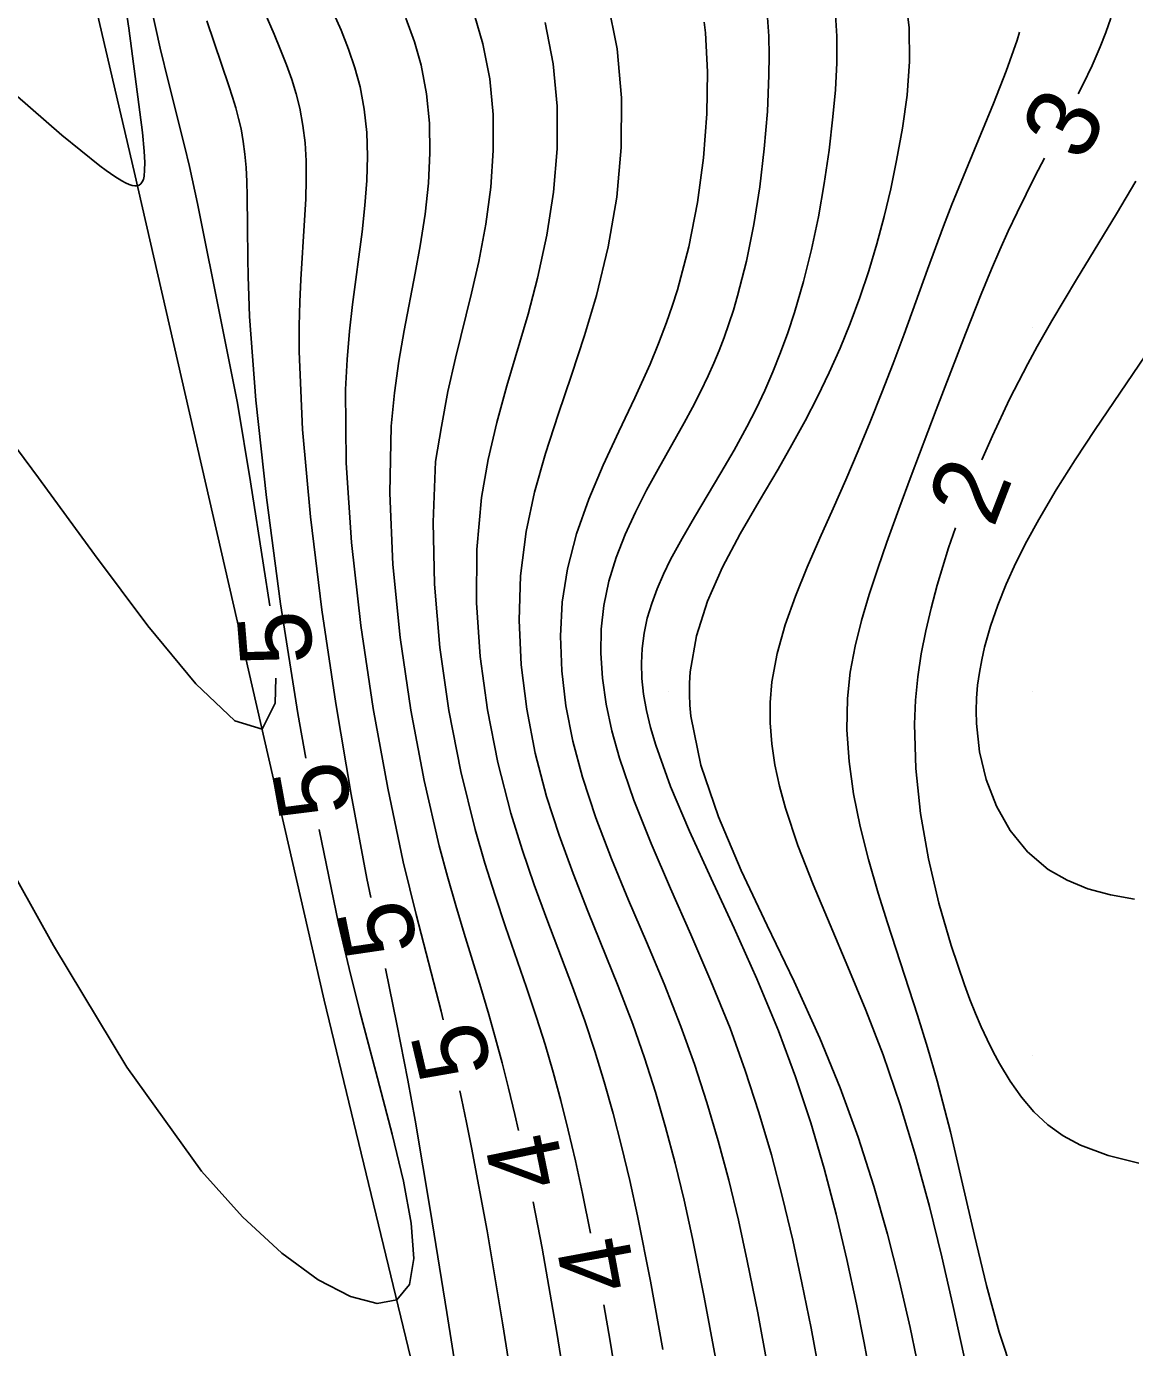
# Model space of a CAD drawing. Extents: x 2602990 to 2605851, y 618069 to 619180.
# Drawn here: x 2603422.33 to 2603452.82, y 618651.96 to 618688.28 of the extents above; entities that cross this region are included whole.
import ezdxf

# ---------------------------------------------------------------- set-up
doc = ezdxf.new("R2010")
doc.units = 0
for name, color, linetype in [('DTM Contours Major', 7, 'Continuous'), ('DTM Contours Minor', 7, 'Continuous'), ('DTM Contours Minor Text', 7, 'Continuous'), ('Exist DTM Crownline', 7, 'Continuous'), ('Exist DTM QL2 LIDAR Elevation Point', 7, 'Continuous'), ('Exist Roads EOP', 7, 'Continuous'), ('PH Exist DTM Breakline', 7, 'Continuous')]:
    doc.layers.add(name, color=color, linetype=linetype)

msp = doc.modelspace()

# ---------------------------------------------------------------- linework, layer by layer
at = {"layer": 'DTM Contours Major'}
msp.add_lwpolyline([(2603436.598, 618688.387), (2603436.825, 618687.25), (2603436.932, 618686.089), (2603436.931, 618684.912), (2603436.833, 618683.726), (2603436.65, 618682.54), (2603436.394, 618681.361), (2603436.13, 618680.372), (2603435.549, 618678.395), (2603435.272, 618677.393), (2603435.033, 618676.373), (2603434.849, 618675.327), (2603434.719, 618673.899), (2603434.711, 618672.435), (2603434.813, 618670.957), (2603435.013, 618669.487), (2603435.298, 618668.045), (2603435.657, 618666.653), (2603435.967, 618665.652), (2603436.301, 618664.682), (2603436.65, 618663.734), (2603437.354, 618661.874), (2603437.689, 618660.943), (2603437.966, 618660.111), (2603438.226, 618659.262), (2603438.472, 618658.391), (2603438.705, 618657.491), (2603438.929, 618656.555), (2603439.145, 618655.577), (2603439.503, 618653.787), (2603439.842, 618651.903)], dxfattribs=at)
at = {"layer": 'DTM Contours Minor'}
for points in [[(2603424.559, 618692.097), (2603425.152, 618688.236), (2603425.528, 618685.364), (2603425.572, 618684.854), (2603425.587, 618684.536), (2603425.585, 618684.324), (2603425.569, 618684.161), (2603425.549, 618684.075), (2603425.521, 618684.005), (2603425.484, 618683.954), (2603425.438, 618683.918), (2603425.383, 618683.9), (2603425.318, 618683.897), (2603425.242, 618683.91), (2603425.156, 618683.938), (2603425.06, 618683.98), (2603424.954, 618684.036), (2603424.765, 618684.152), (2603424.527, 618684.316), (2603424.352, 618684.445), (2603423.304, 618685.293), (2603422.01, 618686.416)], [(2603428.655, 618689.217), (2603429.145, 618688.07), (2603429.324, 618687.636), (2603429.487, 618687.221), (2603429.631, 618686.819), (2603429.753, 618686.424), (2603429.853, 618686.032), (2603429.94, 618685.56), (2603429.996, 618685.08), (2603430.024, 618684.584), (2603430.028, 618684.069), (2603430.014, 618683.528), (2603429.984, 618682.957), (2603429.88, 618681.323), (2603429.851, 618680.707), (2603429.834, 618680.047), (2603429.834, 618679.341), (2603429.929, 618677.198), (2603430.148, 618674.794), (2603430.462, 618672.244), (2603430.845, 618669.662), (2603431.266, 618667.162), (2603431.699, 618664.857), (2603431.806, 618664.335)], [(2603438.315, 618688.984), (2603438.583, 618687.665), (2603438.706, 618686.316), (2603438.697, 618684.951), (2603438.571, 618683.582), (2603438.339, 618682.223), (2603438.017, 618680.887), (2603437.686, 618679.779), (2603437.323, 618678.691), (2603436.956, 618677.614), (2603436.609, 618676.543), (2603436.307, 618675.471), (2603436.076, 618674.39), (2603435.925, 618673.178), (2603435.884, 618671.955), (2603435.943, 618670.729), (2603436.095, 618669.507), (2603436.331, 618668.297), (2603436.643, 618667.106), (2603436.986, 618666.042), (2603437.369, 618664.994), (2603437.778, 618663.957), (2603438.614, 618661.891), (2603439.011, 618660.851), (2603439.335, 618659.923), (2603439.635, 618658.98), (2603439.914, 618658.017), (2603440.175, 618657.029), (2603440.421, 618656.011), (2603440.654, 618654.959), (2603440.979, 618653.346), (2603441.283, 618651.678)], [(2603446.499, 618689.202), (2603446.612, 618688.249), (2603446.626, 618687.312), (2603446.56, 618686.39), (2603446.434, 618685.483), (2603446.27, 618684.591), (2603446.106, 618683.819), (2603445.925, 618683.057), (2603445.725, 618682.305), (2603445.504, 618681.564), (2603445.26, 618680.832), (2603444.992, 618680.109), (2603444.715, 618679.435), (2603444.414, 618678.766), (2603444.093, 618678.101), (2603443.75, 618677.438), (2603443.389, 618676.775), (2603443.009, 618676.111), (2603442.485, 618675.225), (2603441.965, 618674.328), (2603441.482, 618673.416), (2603441.07, 618672.482), (2603440.763, 618671.523), (2603440.594, 618670.534), (2603440.575, 618670.225), (2603440.573, 618669.912), (2603440.586, 618669.616), (2603440.613, 618669.317), (2603440.887, 618667.968), (2603441.367, 618666.549), (2603441.994, 618665.075), (2603442.709, 618663.56), (2603443.45, 618662.02), (2603444.159, 618660.469), (2603444.718, 618659.101), (2603445.211, 618657.742), (2603445.643, 618656.398), (2603446.022, 618655.075), (2603446.353, 618653.777), (2603446.643, 618652.512), (2603446.821, 618651.663)], [(2603425.769, 618688.763), (2603426.016, 618687.678), (2603426.244, 618686.75), (2603426.685, 618684.998), (2603426.819, 618684.425), (2603427.037, 618683.411), (2603427.695, 618680.119), (2603428.139, 618677.924), (2603428.495, 618675.759), (2603428.858, 618673.469), (2603429.026, 618672.351)], [(2603430.751, 618688.709), (2603430.987, 618688.175), (2603431.195, 618687.653), (2603431.37, 618687.138), (2603431.51, 618686.623), (2603431.627, 618686.001), (2603431.692, 618685.367), (2603431.713, 618684.717), (2603431.694, 618684.047), (2603431.643, 618683.354), (2603431.564, 618682.634), (2603431.3, 618680.639), (2603431.219, 618679.904), (2603431.154, 618679.125), (2603431.113, 618678.295), (2603431.13, 618676.286), (2603431.279, 618674.096), (2603431.535, 618671.814), (2603431.874, 618669.531), (2603432.27, 618667.334), (2603432.699, 618665.314), (2603432.875, 618664.571), (2603433.051, 618663.862), (2603433.739, 618661.21), (2603433.8, 618660.965)], [(2603434.654, 618688.587), (2603434.889, 618687.798), (2603435.077, 618686.839), (2603435.169, 618685.86), (2603435.175, 618684.866), (2603435.105, 618683.86), (2603434.968, 618682.843), (2603434.774, 618681.819), (2603434.574, 618680.947), (2603434.136, 618679.164), (2603433.928, 618678.24), (2603433.75, 618677.285), (2603433.585, 618676.318), (2603433.52, 618674.653), (2603433.555, 618672.944), (2603433.704, 618671.204), (2603433.951, 618669.473), (2603434.28, 618667.792), (2603434.674, 618666.201), (2603434.943, 618665.273), (2603435.226, 618664.386), (2603435.515, 618663.528), (2603436.092, 618661.86), (2603436.368, 618661.03), (2603436.6, 618660.288), (2603436.82, 618659.53), (2603437.032, 618658.748), (2603437.236, 618657.937), (2603437.435, 618657.088), (2603437.63, 618656.195), (2603437.847, 618655.1)], [(2603444.578, 618688.747), (2603444.624, 618688.015), (2603444.623, 618687.279), (2603444.584, 618686.538), (2603444.517, 618685.79), (2603444.41, 618684.877), (2603444.278, 618683.961), (2603444.117, 618683.048), (2603443.929, 618682.147), (2603443.711, 618681.265), (2603443.463, 618680.411), (2603443.278, 618679.855), (2603443.08, 618679.314), (2603442.868, 618678.786), (2603442.643, 618678.27), (2603442.404, 618677.765), (2603442.151, 618677.271), (2603441.799, 618676.63), (2603441.435, 618676.004), (2603440.708, 618674.79), (2603440.367, 618674.2), (2603440.054, 618673.62), (2603439.857, 618673.217), (2603439.682, 618672.817), (2603439.532, 618672.415), (2603439.41, 618672.009), (2603439.321, 618671.597), (2603439.266, 618671.175), (2603439.249, 618670.771), (2603439.264, 618670.354), (2603439.311, 618669.922), (2603439.391, 618669.474), (2603439.502, 618669.007), (2603439.644, 618668.52), (2603440.054, 618667.382), (2603440.575, 618666.154), (2603441.168, 618664.852), (2603441.798, 618663.493), (2603442.428, 618662.093), (2603443.022, 618660.67), (2603443.491, 618659.406), (2603443.908, 618658.14), (2603444.279, 618656.878), (2603444.609, 618655.623), (2603444.903, 618654.378), (2603445.167, 618653.15), (2603445.376, 618652.092), (2603445.569, 618651.045)], [(2603427.293, 618688.433), (2603427.904, 618686.649), (2603428.004, 618686.338), (2603428.093, 618686.039), (2603428.17, 618685.748), (2603428.236, 618685.461), (2603428.297, 618685.116), (2603428.343, 618684.765), (2603428.375, 618684.401), (2603428.396, 618684.019), (2603428.408, 618683.613), (2603428.417, 618682.78), (2603428.423, 618681.897), (2603428.432, 618681.405), (2603428.447, 618680.875), (2603428.471, 618680.305), (2603428.641, 618678.008), (2603428.932, 618675.328), (2603429.324, 618672.406), (2603429.799, 618669.386), (2603430.02, 618668.164)], [(2603432.771, 618688.506), (2603433.007, 618687.86), (2603433.192, 618687.211), (2603433.342, 618686.424), (2603433.42, 618685.623), (2603433.433, 618684.805), (2603433.39, 618683.971), (2603433.297, 618683.119), (2603433.163, 618682.248), (2603433.023, 618681.493), (2603432.719, 618679.916), (2603432.577, 618679.08), (2603432.457, 618678.203), (2603432.364, 618677.288), (2603432.325, 618675.445), (2603432.412, 618673.491), (2603432.613, 618671.482), (2603432.907, 618669.48), (2603433.272, 618667.55), (2603433.689, 618665.754), (2603433.913, 618664.913), (2603434.143, 618664.112), (2603434.374, 618663.342), (2603434.831, 618661.854), (2603435.052, 618661.116), (2603435.239, 618660.457), (2603435.42, 618659.785), (2603435.597, 618659.091), (2603435.769, 618658.37), (2603435.869, 618657.926)], [(2603440.979, 618688.398), (2603441.011, 618688.106), (2603441.07, 618687.034), (2603441.052, 618685.879), (2603440.958, 618684.671), (2603440.791, 618683.441), (2603440.551, 618682.221), (2603440.242, 618681.041), (2603440.099, 618680.585), (2603439.944, 618680.139), (2603439.724, 618679.562), (2603439.486, 618678.993), (2603439.065, 618678.067), (2603438.627, 618677.142), (2603438.198, 618676.216), (2603437.802, 618675.281), (2603437.466, 618674.334), (2603437.214, 618673.37), (2603437.074, 618672.452), (2603437.024, 618671.517), (2603437.059, 618670.566), (2603437.174, 618669.602), (2603437.365, 618668.627), (2603437.626, 618667.643), (2603437.996, 618666.524), (2603438.427, 618665.395), (2603438.898, 618664.258), (2603439.388, 618663.111), (2603439.875, 618661.955), (2603440.337, 618660.788), (2603440.71, 618659.75), (2603441.051, 618658.7), (2603441.363, 618657.638), (2603441.65, 618656.559), (2603441.916, 618655.461), (2603442.163, 618654.342), (2603442.453, 618652.909), (2603442.721, 618651.452)], [(2603442.716, 618688.523), (2603442.75, 618688.009), (2603442.762, 618687.481), (2603442.757, 618686.937), (2603442.714, 618685.941), (2603442.63, 618684.911), (2603442.505, 618683.868), (2603442.341, 618682.834), (2603442.138, 618681.829), (2603441.897, 618680.877), (2603441.78, 618680.482), (2603441.656, 618680.1), (2603441.526, 618679.73), (2603441.388, 618679.37), (2603441.243, 618679.02), (2603441.09, 618678.678), (2603440.879, 618678.237), (2603440.656, 618677.806), (2603440.426, 618677.381), (2603439.712, 618676.112), (2603439.391, 618675.527), (2603439.083, 618674.928), (2603438.801, 618674.313), (2603438.554, 618673.682), (2603438.355, 618673.031), (2603438.215, 618672.359), (2603438.145, 618671.713), (2603438.134, 618671.047), (2603438.18, 618670.36), (2603438.282, 618669.65), (2603438.438, 618668.918), (2603438.647, 618668.163), (2603439.043, 618667.011), (2603439.52, 618665.815), (2603440.052, 618664.581), (2603440.609, 618663.319), (2603441.163, 618662.034), (2603441.687, 618660.735), (2603442.106, 618659.58), (2603442.483, 618658.421), (2603442.824, 618657.257), (2603443.131, 618656.088), (2603443.411, 618654.915), (2603443.666, 618653.739), (2603443.915, 618652.491), (2603444.144, 618651.241)], [(2603452.159, 618688.508), (2603452.021, 618688.111), (2603451.868, 618687.719), (2603451.645, 618687.207), (2603451.403, 618686.697), (2603451.266, 618686.427)], [(2603449.651, 618688.126), (2603449.586, 618687.906), (2603449.283, 618687.053), (2603448.934, 618686.163), (2603448.169, 618684.319), (2603447.792, 618683.386), (2603447.561, 618682.789), (2603447.123, 618681.601), (2603446.476, 618679.817), (2603446.174, 618679.016), (2603445.862, 618678.213), (2603445.54, 618677.41), (2603445.209, 618676.609), (2603444.87, 618675.813), (2603444.524, 618675.023), (2603444.161, 618674.214), (2603443.809, 618673.413), (2603443.484, 618672.618), (2603443.203, 618671.829), (2603442.982, 618671.042), (2603442.839, 618670.257), (2603442.792, 618669.696), (2603442.791, 618669.132), (2603442.835, 618668.561), (2603442.921, 618667.982), (2603443.047, 618667.391), (2603443.212, 618666.785), (2603443.556, 618665.76), (2603443.972, 618664.69), (2603444.439, 618663.578), (2603444.931, 618662.424), (2603445.426, 618661.234), (2603445.9, 618660.007), (2603446.37, 618658.635), (2603446.792, 618657.24), (2603447.172, 618655.84), (2603447.516, 618654.451), (2603447.828, 618653.091), (2603448.246, 618651.159)], [(2603450.334, 618684.658), (2603450.08, 618684.168), (2603449.829, 618683.67), (2603449.582, 618683.166), (2603449.342, 618682.655), (2603449.107, 618682.136), (2603448.877, 618681.608), (2603448.591, 618680.915), (2603448.163, 618679.83), (2603447.356, 618677.737), (2603446.672, 618675.927), (2603446.333, 618675.011), (2603446.003, 618674.1), (2603445.749, 618673.379), (2603445.512, 618672.663), (2603445.302, 618671.951), (2603445.127, 618671.239), (2603444.996, 618670.525), (2603444.918, 618669.804), (2603444.901, 618668.942), (2603444.96, 618668.067), (2603445.085, 618667.181), (2603445.267, 618666.283), (2603445.496, 618665.374), (2603445.762, 618664.454), (2603446.018, 618663.637), (2603446.847, 618661.099), (2603447.123, 618660.211), (2603447.386, 618659.295), (2603447.748, 618657.892), (2603448.084, 618656.46), (2603448.411, 618655.037), (2603448.742, 618653.664), (2603449.092, 618652.379), (2603449.476, 618651.221)], [(2603452.854, 618684.03), (2603452.321, 618683.128), (2603451.216, 618681.324), (2603450.537, 618680.186), (2603450.138, 618679.483), (2603449.879, 618679.008), (2603449.376, 618678.028), (2603448.903, 618677.025), (2603448.616, 618676.361)], [(2603453.459, 618679.735), (2603451.735, 618677.198), (2603451.184, 618676.364), (2603450.663, 618675.54), (2603450.181, 618674.727), (2603449.852, 618674.127), (2603449.553, 618673.535), (2603449.286, 618672.948), (2603449.051, 618672.367), (2603448.852, 618671.789), (2603448.69, 618671.214), (2603448.611, 618670.864), (2603448.547, 618670.515), (2603448.499, 618670.165), (2603448.469, 618669.815), (2603448.457, 618669.464), (2603448.465, 618669.111), (2603448.552, 618668.335), (2603448.736, 618667.572), (2603449.017, 618666.845), (2603449.394, 618666.177), (2603449.868, 618665.589), (2603450.439, 618665.104), (2603450.959, 618664.804), (2603451.534, 618664.574), (2603452.155, 618664.406), (2603452.817, 618664.29)], [(2603429.189, 618670.364), (2603429.177, 618669.674), (2603428.815, 618668.961), (2603428.068, 618669.189), (2603426.993, 618670.209), (2603425.676, 618671.805), (2603424.203, 618673.764), (2603422.661, 618675.873), (2603421.137, 618677.919)], [(2603447.893, 618674.497), (2603447.699, 618673.945), (2603447.384, 618672.915), (2603447.217, 618672.289), (2603447.071, 618671.664), (2603446.949, 618671.035), (2603446.855, 618670.4), (2603446.792, 618669.754), (2603446.762, 618669.096), (2603446.796, 618667.88), (2603446.931, 618666.637), (2603447.149, 618665.394), (2603447.434, 618664.178), (2603447.768, 618663.015), (2603448.134, 618661.932), (2603448.284, 618661.531), (2603448.438, 618661.146), (2603448.596, 618660.777), (2603448.758, 618660.424), (2603448.926, 618660.086), (2603449.099, 618659.764), (2603449.39, 618659.282), (2603449.704, 618658.84), (2603450.048, 618658.441), (2603450.429, 618658.086), (2603450.852, 618657.779), (2603451.325, 618657.521), (2603452.088, 618657.238), (2603452.933, 618657.028)], [(2603430.381, 618666.197), (2603430.917, 618663.621), (2603431.208, 618662.381), (2603431.502, 618661.201), (2603431.94, 618659.542), (2603432.394, 618657.829), (2603432.705, 618656.53), (2603432.917, 618655.374), (2603432.986, 618654.411), (2603432.869, 618653.691), (2603432.522, 618653.267), (2603431.979, 618653.173), (2603431.245, 618653.361), (2603430.358, 618653.824), (2603429.355, 618654.558), (2603428.272, 618655.555), (2603427.147, 618656.811), (2603425.094, 618659.67), (2603423.074, 618663.01), (2603421.136, 618666.484)], [(2603432.208, 618662.376), (2603432.525, 618660.851), (2603432.824, 618659.309), (2603433.025, 618658.21), (2603433.452, 618655.699), (2603433.898, 618652.918), (2603434.837, 618646.966)], [(2603434.255, 618659.018), (2603434.302, 618658.804), (2603434.44, 618658.15), (2603434.578, 618657.463), (2603435.003, 618655.166), (2603435.43, 618652.636), (2603435.85, 618649.99)], [(2603436.273, 618655.968), (2603436.52, 618654.69), (2603436.924, 618652.375), (2603437.311, 618649.97)], [(2603438.213, 618653.134), (2603438.391, 618652.135), (2603438.743, 618649.969)]]:
    msp.add_lwpolyline(points, dxfattribs=at)
at = {"layer": 'Exist DTM Crownline'}
msp.add_spline([(2603233.488, 618380.754), (2603285.185, 618400.095), (2603335.457, 618418.629), (2603390.812, 618439.069), (2603440.087, 618457.325), (2603493.996, 618477.231), (2603542.655, 618495.301), (2603600.808, 618516.867), (2603653.659, 618536.362), (2603706.222, 618555.742), (2603764.811, 618577.593), (2603823.52, 618599.847), (2603878.564, 618620.56), (2603937.951, 618643.078), (2603997.369, 618665.789), (2604036.209, 618680.665), (2604055.311, 618688.017)], degree=3, dxfattribs=at)
at = {"layer": 'Exist DTM QL2 LIDAR Elevation Point'}
for p, q in [((2603440, 618680), (2603440, 618680)), ((2603450, 618680), (2603450, 618680)), ((2603440, 618670), (2603440, 618670)), ((2603450, 618670), (2603450, 618670)), ((2603450, 618660), (2603450, 618660))]:
    msp.add_line(p, q, dxfattribs=at)
at = {"layer": 'Exist Roads EOP'}
for points in [[(2603230.17, 618389.98), (2603282.929, 618409.597), (2603332.773, 618427.868), (2603388.167, 618448.413), (2603437.203, 618466.721), (2603490.778, 618486.527), (2603539.039, 618504.558), (2603597.451, 618526.156), (2603651.053, 618545.972), (2603705.208, 618566.084), (2603762.02, 618587.183), (2603820.334, 618609.162), (2603876.341, 618629.99), (2603934.909, 618652.28), (2603996.409, 618675.568), (2604033.216, 618689.957), (2604052.01, 618697.199)], [(2604034.633, 618668.486), (2603984.89, 618650.123), (2603936.767, 618631.654), (2603888.195, 618613.335), (2603837.766, 618594.258), (2603782.918, 618573.705), (2603731.939, 618554.39), (2603671.126, 618532.171), (2603621.822, 618514.106), (2603561.545, 618491.877), (2603506.421, 618471.293), (2603452.163, 618451.33), (2603398.364, 618431.316), (2603341.431, 618410.355), (2603281.65, 618388.199), (2603223.033, 618366.475), (2603185.717, 618352.612)]]:
    msp.add_spline(points, degree=3, dxfattribs=at)
at = {"layer": 'PH Exist DTM Breakline'}
msp.add_lwpolyline([(2603420.106, 618512.049), (2603420.211, 618516.533), (2603420.648, 618529.041), (2603420.819, 618538.47), (2603422.128, 618549.088), (2603423.344, 618553.609), (2603424.552, 618556.495), (2603427.152, 618561.197), (2603431.339, 618569.035), (2603433.508, 618575.626), (2603437.546, 618591.762), (2603439.238, 618603.824), (2603439.585, 618610.612), (2603438.591, 618626.145), (2603435.827, 618639.611), (2603430.526, 618661.513), (2603425.292, 618684.296), (2603417.979, 618715.577)], dxfattribs=at)

# ---------------------------------------------------------------- texts
at = {"layer": 'DTM Contours Minor Text'}
for s, rotation, p in [('3', 62.2162, (2603451.383, 618684.497)), ('2', 68.7861, (2603448.935, 618674.464)), ('5', 94.6938, (2603430.225, 618670.792)), ('5', 100.4032, (2603431.299, 618666.718)), ('5', 101.6147, (2603433.117, 618662.916)), ('5', 103.1516, (2603435.158, 618659.584)), ('4', 101.6521, (2603437.192, 618656.511)), ('4', 100.5723, (2603439.141, 618653.66))]:
    msp.add_text(s, height=2, rotation=rotation, dxfattribs=at).set_placement(p)

doc.saveas('drawing.dxf')
